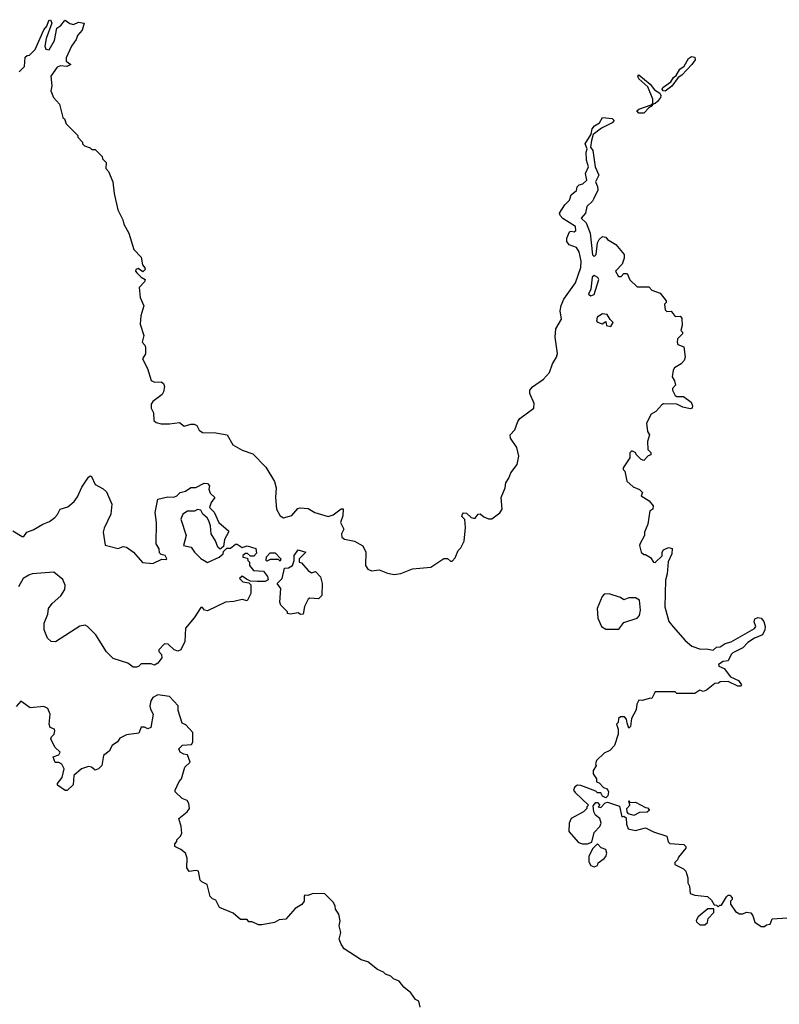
# Model space of a CAD drawing. Extents: x 2472589 to 2662339, y 701009 to 849030.
# Tile 321 of 406: x 2603369 to 2607965, y 725210 to 731166. Entities that reach past the tile are written whole.
import ezdxf

# ---------------------------------------------------------------- set-up
doc = ezdxf.new("R2010")
doc.units = 0

msp = doc.modelspace()

# ---------------------------------------------------------------- linework, layer by layer
at = {"layer": '0CON05XD'}
for points in [[(2603365, 730850), (2603398.3, 730881.7), (2603401.7, 730938.3), (2603415, 730950), (2603428.3, 730951.7), (2603462.5, 730985), (2603515.6, 731105), (2603533.4, 731126.6), (2603545, 731161.4), (2603555.6, 731165.6), (2603562.5, 731145), (2603528.8, 731051.2), (2603521.4, 731005), (2603527, 730987), (2603546.7, 730983.3)], [(2603546.7, 730983.3), (2603579.4, 731040.6), (2603594.2, 731115), (2603618.7, 731131.3), (2603640.7, 731159.3), (2603645, 731162.5), (2603673, 731143), (2603695, 731137.5), (2603725, 731150), (2603760, 731145), (2603748, 731102), (2603719.5, 731070.5), (2603711.4, 731045), (2603682, 731005), (2603650, 730935), (2603650, 730915), (2603677.5, 730895), (2603655, 730883.3), (2603615, 730886.2), (2603595, 730879.2), (2603556.7, 730825), (2603563.3, 730765), (2603557.5, 730735), (2603573.3, 730695), (2603610, 730655), (2603630, 730575), (2603640, 730565), (2603650, 730535), (2603720, 730465), (2603720, 730455), (2603750, 730425), (2603750, 730415), (2603761.7, 730401.7), (2603795, 730390), (2603805, 730380), (2603825, 730380), (2603868.3, 730338.3), (2603870, 730325), (2603891.7, 730301.7), (2603890, 730265), (2603907, 730247), (2603932.5, 730185), (2603940, 730115), (2603962.5, 730015), (2603992.5, 729955), (2603998.3, 729928.3), (2604030, 729875), (2604060, 729775), (2604105, 729730), (2604113, 729683), (2604126.7, 729665), (2604127.5, 729655), (2604115, 729640), (2604085, 729660), (2604072.5, 729655), (2604070, 729645), (2604077.5, 729635), (2604105, 729607.5), (2604127.5, 729595), (2604125, 729580), (2604092.5, 729545), (2604097.5, 729485), (2604120, 729435), (2604102.5, 729375), (2604097.5, 729325), (2604120, 729255), (2604110, 729215), (2604127, 729197), (2604130, 729185), (2604130, 729145), (2604112.5, 729115), (2604142.5, 729055), (2604163.6, 728983.6), (2604185, 728973.3), (2604225.9, 728975.9), (2604240, 728965), (2604246.2, 728946.2), (2604240, 728915), (2604230.5, 728899.5), (2604175, 728856.7), (2604165, 728840), (2604163.8, 728815), (2604178.3, 728788.3), (2604181.4, 728741.4), (2604195, 728728.8), (2604225, 728721.4), (2604275, 728720.6), (2604335, 728728.8), (2604365, 728706.7), (2604405, 728720), (2604425, 728720), (2604441.7, 728711.7), (2604455, 728683.3), (2604475, 728669.2), (2604555, 728667.1), (2604625, 728653.8), (2604658.8, 728595), (2604715, 728562.5), (2604778.8, 728538.8), (2604858.3, 728458.3), (2604911.7, 728371.7), (2604920, 728335), (2604917.5, 728275), (2604922, 728205), (2604945, 728163.8), (2604965, 728153.3), (2605015, 728166.2), (2605051.2, 728208.8), (2605066.4, 728213.6), (2605115, 728210), (2605154.5, 728184.5), (2605235, 728161.5), (2605265, 728170.6), (2605315, 728208), (2605327.3, 728207.3), (2605324.4, 728165), (2605310, 728125), (2605330, 728085), (2605316, 728055), (2605318.8, 728035), (2605334.2, 728024.2), (2605395, 728012), (2605445, 727983.3), (2605464, 727945), (2605461.2, 727865), (2605475, 727842.5), (2605497, 727833), (2605545, 727837.5), (2605595, 727817.5), (2605635, 727810), (2605675, 727816.2), (2605745.7, 727844.3), (2605855.8, 727854.2), (2605935, 727907.5), (2605957, 727907), (2605975, 727890), (2605985, 727890), (2606005, 727910), (2606022.5, 727955), (2606038.3, 727971.7), (2606059.3, 728010.7), (2606066.4, 728093.6), (2606062.5, 728142.5), (2606045, 728160), (2606047.5, 728175), (2606055, 728182.5), (2606071.7, 728181.7), (2606100, 728155), (2606115, 728150), (2606125, 728150), (2606142.5, 728175), (2606155, 728177.5), (2606178.3, 728158.3), (2606205, 728147.5), (2606225, 728147.5), (2606275, 728182.5), (2606287.5, 728205), (2606282.5, 728275), (2606306.4, 728333.6), (2606310, 728365), (2606328.3, 728391.7), (2606340.8, 728425), (2606378.6, 728475), (2606389.2, 728525), (2606377.3, 728577.3), (2606339.2, 728635), (2606336, 728655), (2606365.8, 728685), (2606383.3, 728735), (2606396.1, 728753.9), (2606479.2, 728815), (2606481.2, 728845), (2606456.7, 728905), (2606456.7, 728925), (2606472.5, 728945), (2606539.5, 728990.5), (2606575, 729032.5), (2606593.3, 729085), (2606617.5, 729125), (2606622.5, 729147.5), (2606610, 729245), (2606613.3, 729295), (2606647.5, 729355), (2606638.8, 729405), (2606645, 729437.5), (2606662, 729475), (2606731.2, 729575), (2606763.9, 729666.1), (2606765.8, 729705), (2606755, 729762.5), (2606738.1, 729788.1), (2606694.2, 729804.2), (2606678.8, 729825), (2606680, 729845), (2606695, 729882.5), (2606705, 729886.7), (2606725, 729882.5), (2606735, 729890), (2606731.2, 729915), (2606655, 729964), (2606640.3, 729980.3), (2606636.2, 729995), (2606666.7, 730045), (2606696.7, 730075), (2606705, 730106.7), (2606737.5, 730132.5), (2606742.5, 730155), (2606753.9, 730166.1), (2606777.5, 730172.5), (2606800, 730195), (2606792, 730235), (2606811.5, 730275), (2606799.4, 730315), (2606796.7, 730365), (2606803.3, 730385), (2606791.5, 730415), (2606826.1, 730473.9), (2606833.8, 730506.2), (2606846.6, 730523.4), (2606877.7, 730542.3), (2606895.9, 730574.1), (2606955, 730567.1), (2606966.2, 730555), (2606955, 730541.6), (2606889.7, 730510.3), (2606839.7, 730470.3), (2606828.5, 730435), (2606823.9, 730393.9), (2606837.1, 730375), (2606851.6, 730275), (2606872.5, 730225), (2606852.5, 730185), (2606865.8, 730155.8), (2606867.1, 730135), (2606843.5, 730085), (2606835, 730067.5), (2606800, 730035), (2606793.1, 729995), (2606765.7, 729965), (2606796.5, 729936.5), (2606821.3, 729875), (2606835, 729742.5), (2606845, 729733.8), (2606856.2, 729745), (2606865.7, 729815), (2606875, 729836.7), (2606895, 729853.3), (2606915, 729850), (2606926, 729836), (2606976.2, 729805), (2607025.8, 729745), (2607026.1, 729723.9), (2607013.6, 729686.4), (2606973.3, 729645), (2606991.7, 729611.7), (2607008.3, 729611.7), (2607025, 729630), (2607045, 729630), (2607061.7, 729591.7), (2607105, 729550), (2607175, 729550), (2607195, 729530), (2607245, 729512.5), (2607280, 729465), (2607280, 729455), (2607270, 729445), (2607275, 729410), (2607285, 729400), (2607311.7, 729401.7), (2607335, 729370), (2607365, 729372.5), (2607375, 729360), (2607377.5, 729315), (2607370, 729285), (2607380, 729275), (2607380, 729265), (2607350, 729235), (2607347.5, 729215), (2607351.7, 729201.7), (2607387, 729187), (2607396.7, 729125), (2607390, 729105), (2607372.5, 729085), (2607330.7, 729059.3), (2607322.5, 729045), (2607317.5, 729005), (2607331.7, 728981.7), (2607337.5, 728955), (2607320, 728935), (2607320, 728925), (2607335, 728893.3), (2607345, 728887.5), (2607385, 728887.5), (2607432.7, 728852.7), (2607440.7, 728829.3), (2607437.5, 728815), (2607425, 728811.2), (2607381.2, 728821.2), (2607345, 728840), (2607265, 728842.5), (2607253.6, 728836.4), (2607217.5, 728795), (2607190.7, 728779.3), (2607162.5, 728725), (2607167.5, 728675), (2607180, 728655), (2607167.5, 728615), (2607170, 728565), (2607187, 728547), (2607187, 728533), (2607171.7, 728528.3), (2607145, 728500), (2607130, 728505), (2607100, 728535), (2607096.4, 728546.4), (2607073, 728557), (2607060, 728545), (2607060, 728515), (2607020, 728455), (2607020, 728445), (2607030, 728435), (2607043.3, 728375), (2607080.7, 728340.7), (2607120, 728325), (2607137.5, 728305), (2607130, 728285), (2607177.5, 728255), (2607202.5, 728225), (2607200, 728205), (2607182.5, 728195), (2607170, 728115), (2607150, 728065), (2607150, 728045), (2607123, 727997), (2607120, 727985), (2607130, 727945), (2607145, 727930), (2607155, 727930), (2607185, 727912.5), (2607203.3, 727885), (2607215, 727883.3), (2607256.2, 727923.8), (2607256.2, 727945), (2607265, 727960), (2607295, 727973.3), (2607316.2, 727966.2), (2607315.8, 727935), (2607292.5, 727887.5), (2607286.7, 727813.3), (2607276.2, 727775), (2607273.3, 727615), (2607296.7, 727525), (2607322.7, 727492.7), (2607395, 727410), (2607436.4, 727376.4), (2607488.3, 727358.3), (2607525, 727360), (2607565, 727352.5), (2607585, 727370), (2607607, 727373), (2607638.3, 727391.7), (2607675, 727402.5), (2607815, 727482.5), (2607822.5, 727495), (2607813.8, 727523.8), (2607817.5, 727542.5), (2607835, 727550.8), (2607856.2, 727545), (2607872, 727525), (2607880.8, 727495), (2607878.6, 727475), (2607864.5, 727445.5), (2607814.5, 727425.5), (2607775, 727398), (2607744.1, 727365.9), (2607683.6, 727336.4), (2607673.1, 727326.9), (2607655, 727287.5), (2607625, 727283.3), (2607596.7, 727265), (2607600, 727255), (2607631.7, 727241.7), (2607670.8, 727190.8), (2607717.9, 727167.9), (2607737, 727143), (2607730, 727135), (2607715, 727134), (2607655, 727162.5), (2607608.3, 727161.7), (2607597, 727153), (2607575, 727150), (2607525, 727110), (2607505, 727102.5), (2607485, 727110), (2607455, 727090), (2607345, 727090), (2607335, 727100), (2607215, 727100), (2607195, 727060), (2607185, 727062.5), (2607135, 727047.5), (2607115, 727050), (2607103.6, 727026.4), (2607098.8, 726991.2), (2607070.7, 726939.3), (2607065, 726890), (2607055, 726880), (2607045, 726910), (2607040, 726935), (2607028.3, 726948.3), (2607005, 726950), (2606991.7, 726938.3), (2606990, 726915), (2606980, 726905), (2606990, 726875), (2606990, 726845), (2606967.5, 726775), (2606940, 726745), (2606905, 726730), (2606860, 726685), (2606852.5, 726665), (2606857, 726653), (2606840, 726625), (2606840, 726605), (2606860, 726575), (2606860, 726555), (2606875, 726550), (2606901.7, 726521.7), (2606923, 726513), (2606932.5, 726495), (2606928.3, 726471.7), (2606915, 726460), (2606895, 726470), (2606885, 726490), (2606865, 726490), (2606855, 726500), (2606765, 726533.8), (2606745, 726536.2), (2606727.5, 726525), (2606720, 726505), (2606730.7, 726490.7), (2606810, 726415), (2606800, 726405), (2606800, 726395), (2606780, 726375), (2606706.4, 726333.6), (2606693.3, 726305), (2606692.5, 726255), (2606749.3, 726189.3), (2606775, 726180), (2606805, 726180), (2606830, 726190), (2606845, 726250), (2606880, 726285), (2606887.5, 726305), (2606880, 726335), (2606852.5, 726355), (2606842.5, 726375), (2606838.3, 726411.7), (2606855, 726430), (2606865, 726430), (2606880, 726415), (2606870, 726405), (2606885, 726400), (2606911.7, 726428.3), (2606925, 726432.5), (2606998.3, 726408.3), (2607013.3, 726343.3), (2607025, 726347.5), (2607038, 726338), (2607040.8, 726300.8), (2607051.7, 726271.7), (2607095, 726262.5), (2607155, 726276.7), (2607205, 726253.3), (2607285, 726227.5), (2607293, 726193), (2607303, 726183), (2607387, 726177)], [(2607275, 730733.5), (2607262.5, 730735), (2607256.9, 730745), (2607260.6, 730755), (2607309.3, 730790.7), (2607324.7, 730815.3), (2607342.1, 730827.9), (2607363.7, 730866.3), (2607389.5, 730885), (2607415, 730931.4), (2607435, 730942.7), (2607455, 730939.2), (2607456.2, 730923.8), (2607435.5, 730895), (2607375, 730829.5), (2607353.3, 730816.7), (2607316, 730764), (2607275, 730733.5)], [(2607115, 730600), (2607104.2, 730615), (2607116.2, 730625), (2607190, 730650), (2607199.6, 730660.4), (2607200, 730685), (2607169.2, 730759.2), (2607115, 730808.6), (2607108.9, 730825), (2607115, 730832.9), (2607183.3, 730775), (2607210.7, 730740.7), (2607241.6, 730721.6), (2607247.9, 730707.9), (2607245.8, 730694.2), (2607228.5, 730671.5), (2607215, 730658.2), (2607197.5, 730652.5), (2607196, 730645), (2607175, 730632), (2607145, 730600.5), (2607115, 730600)], [(2606825, 729495.8), (2606845, 729503.3), (2606874, 729595), (2606866.4, 729606.4), (2606845, 729617.5), (2606832.4, 729607.6), (2606824.6, 729535), (2606811.8, 729505), (2606825, 729495.8)], [(2606945, 729310), (2606960, 729335), (2606941.7, 729351.7), (2606923, 729383), (2606895, 729386.7), (2606864.2, 729365.8), (2606860, 729345), (2606865, 729336.7), (2606893, 729327), (2606915, 729340), (2606920, 729315), (2606945, 729310)], [(2603327.5, 728075), (2603385, 728040), (2603395, 728040), (2603412.5, 728065), (2603450.5, 728079.5), (2603508.8, 728115), (2603550, 728130), (2603582.5, 728155), (2603598.1, 728171.9), (2603613.8, 728205), (2603660.5, 728219.5), (2603699.4, 728250.6), (2603719.7, 728280.3), (2603745, 728338.8), (2603785, 728398.8), (2603795, 728406.7), (2603803.6, 728403.6), (2603826.2, 728355), (2603875, 728328.6), (2603895, 728310), (2603925.7, 728235), (2603920.6, 728175), (2603879.7, 728090.3), (2603873.9, 728066.1), (2603887, 727987), (2603965, 727967.5), (2603995, 727980), (2604015, 727975.8), (2604057.5, 727945), (2604112.4, 727882.4), (2604174.5, 727875.5), (2604228.3, 727901.7), (2604255, 727900), (2604260, 727905), (2604250, 727925), (2604225, 727930), (2604215, 727940), (2604212.5, 727965), (2604194.4, 727995), (2604196, 728125), (2604188.9, 728185), (2604204.4, 728265.6), (2604265, 728280), (2604301.7, 728278.3), (2604320, 728285), (2604340, 728305), (2604373, 728313), (2604405, 728336.2), (2604435, 728336), (2604485, 728362.5), (2604505, 728360), (2604517, 728347), (2604513, 728327), (2604521.7, 728301.7), (2604550, 728275), (2604526.7, 728245), (2604517.5, 728215), (2604545, 728187.5), (2604574.3, 728124.3), (2604632.5, 728075), (2604632.5, 728065), (2604608.3, 728021.7), (2604601.7, 727978.3), (2604583, 727963), (2604567.5, 727975), (2604554, 728014), (2604526.7, 728055), (2604523.6, 728103.6), (2604513.6, 728133.6), (2604503, 728153), (2604477.5, 728175), (2604465, 728200), (2604445, 728202.5), (2604426.1, 728193.9), (2604385, 728193.8), (2604356.1, 728173.9), (2604343.3, 728145), (2604376.7, 728045), (2604360, 727985), (2604407.5, 727975), (2604426.2, 727945), (2604465, 727906.7), (2604505, 727882.5), (2604576.2, 727913.8), (2604600, 727935), (2604601.7, 727948.3), (2604621.7, 727968.3), (2604645, 727970), (2604675, 727992.5), (2604685, 727992.5), (2604715, 727972.5), (2604745, 727982.5), (2604797, 727967), (2604801.7, 727938.3), (2604785, 727920), (2604765, 727920), (2604747, 727937), (2604735, 727937.5), (2604720, 727925), (2604720, 727915), (2604748.3, 727908.3), (2604750, 727895), (2604760, 727885), (2604760, 727865), (2604783.9, 727833.9), (2604845, 727830), (2604868.3, 727798.3), (2604871.7, 727778.3), (2604855, 727767.5), (2604805, 727767.5), (2604765, 727770), (2604741.7, 727781.7), (2604715, 727800), (2604700, 727785), (2604720, 727765), (2604755, 727760), (2604767, 727747), (2604766.7, 727695), (2604745, 727650), (2604715, 727658.8), (2604665, 727646), (2604615, 727642.5), (2604505, 727590), (2604487.5, 727595), (2604475, 727610), (2604465, 727610), (2604425, 727547.5), (2604372.5, 727485), (2604368.8, 727405), (2604345, 727353.8), (2604325, 727346.7), (2604303.6, 727353.6), (2604268.3, 727388.3), (2604245, 727390), (2604210, 727355), (2604210, 727345), (2604226.4, 727326.4), (2604228.8, 727305), (2604205, 727273.3), (2604185, 727262.5), (2604165, 727270), (2604105, 727270), (2604087, 727253), (2604075, 727250), (2604055, 727250), (2604023.6, 727273.6), (2603935, 727302.5), (2603895, 727342.5), (2603830, 727445), (2603780, 727495), (2603765, 727502.5), (2603733, 727497), (2603585, 727402.5), (2603560, 727405), (2603536.7, 727425), (2603516.2, 727475), (2603516.2, 727515), (2603539.3, 727570.7), (2603543.8, 727605), (2603564.6, 727635.4), (2603618.8, 727681.2), (2603641.7, 727718.3), (2603643.6, 727746.4), (2603630, 727780), (2603575, 727824), (2603445, 727814), (2603425, 727806), (2603390, 727785), (2603361.2, 727735)], [(2604945, 727890), (2604935, 727900), (2604885, 727900), (2604865, 727890), (2604860, 727895), (2604863, 727917), (2604885, 727940), (2604915, 727940), (2604950, 727905), (2604945, 727890)], [(2605068.3, 727568.3), (2605055, 727577.5), (2605005, 727570), (2604990, 727575), (2604990, 727585), (2604950, 727625), (2604943, 727643), (2604950, 727725), (2604927.5, 727755), (2604957.5, 727785), (2604971.7, 727848.3), (2604995, 727850), (2605020, 727865), (2605030, 727895), (2605030, 727925), (2605055, 727960), (2605100, 727945), (2605060, 727905), (2605060, 727885), (2605075, 727880), (2605113.6, 727833.6), (2605135, 727820), (2605158.3, 727828.3), (2605190, 727795), (2605200, 727755), (2605197, 727683), (2605177, 727663), (2605125, 727667.5), (2605115, 727660), (2605093, 727617), (2605085, 727570), (2605068.3, 727568.3)], [(2606995, 727480), (2607025, 727520), (2607105, 727546.7), (2607118.6, 727561.4), (2607125.6, 727595), (2607119.2, 727655), (2607095, 727669.2), (2607055, 727668), (2607025, 727656.7), (2607005, 727670), (2606935, 727692.5), (2606905, 727690), (2606893, 727677), (2606863.3, 727605), (2606867.5, 727545), (2606890, 727495), (2606915, 727480), (2606995, 727480)], [(2605793, 725193), (2605785, 725230), (2605765, 725240), (2605735, 725280), (2605693.6, 725313.6), (2605665, 725350), (2605630, 725365), (2605615, 725380), (2605583, 725393), (2605570, 725405), (2605535, 725420), (2605475, 725467.5), (2605435, 725480), (2605332.5, 725545), (2605313.3, 725573.3), (2605302.5, 725605), (2605312.5, 725645), (2605302.5, 725685), (2605307.5, 725715), (2605300, 725755), (2605280, 725785), (2605277.5, 725805), (2605265, 725827.5), (2605215, 725877.5), (2605145, 725880), (2605111.7, 725868.3), (2605095, 725870), (2605090, 725865), (2605090, 725835), (2605076.4, 725813.6), (2605035, 725790), (2604980, 725725), (2604938.3, 725721.7), (2604910, 725705), (2604835, 725690), (2604815, 725690), (2604775, 725710), (2604755, 725710), (2604745, 725722.5), (2604704.1, 725724.1), (2604660.7, 725760.7), (2604577.5, 725795), (2604555, 725840), (2604535, 725847.5), (2604522.3, 725862.3), (2604502.5, 725935), (2604470.8, 725950.8), (2604461.7, 725961.7), (2604450, 726015), (2604435, 726020), (2604395, 726013.8), (2604380, 726035), (2604382.5, 726095), (2604372.5, 726125), (2604345, 726146.7), (2604307.5, 726165), (2604308.3, 726181.7), (2604320, 726195), (2604320, 726205), (2604343, 726227), (2604350, 726245), (2604346.1, 726286.1), (2604332.5, 726335), (2604383.3, 726375), (2604396.2, 726395), (2604392.5, 726425), (2604383, 726443), (2604352.5, 726455), (2604310, 726495), (2604310, 726505), (2604333, 726557), (2604347.5, 726575), (2604367.5, 726645), (2604400, 726675), (2604385, 726720), (2604363, 726723), (2604340, 726735), (2604332.5, 726755), (2604355, 726777.5), (2604408.3, 726781.7), (2604417.5, 726795), (2604417.5, 726855), (2604375, 726900), (2604351.7, 726911.7), (2604328.3, 726988.3), (2604327.5, 727015), (2604275, 727072.5), (2604205, 727081.1), (2604174.8, 727065.2), (2604162.7, 727045), (2604156.2, 727016.2), (2604160, 726995), (2604176.7, 726965), (2604162.5, 726885), (2604145, 726876.7), (2604123.3, 726886.7), (2604105, 726886.7), (2604090, 726850), (2604015, 726840), (2603975, 726820), (2603961.4, 726798.6), (2603929.4, 726775), (2603909.6, 726740.4), (2603876.2, 726715), (2603866.2, 726655), (2603845.9, 726634.1), (2603825, 726626.7), (2603803.8, 726643.8), (2603785, 726648.8), (2603742.5, 726635), (2603697.5, 726595), (2603691.7, 726538.3), (2603657, 726503), (2603645, 726502.5), (2603597.5, 726535), (2603597.5, 726545), (2603627, 726583), (2603638.8, 726635), (2603625, 726662.5), (2603605, 726672.5), (2603583, 726673), (2603578.3, 726688.3), (2603572.5, 726707.5), (2603605, 726720), (2603613.3, 726735), (2603582.5, 726765), (2603556.7, 726815), (2603561.2, 726828.8), (2603577.5, 726845), (2603582.5, 726865), (2603580, 726875), (2603552.5, 726885), (2603546.7, 726905), (2603552.5, 726965), (2603539.3, 726999.3), (2603515, 727012.5), (2603433, 727003), (2603375, 727043.3), (2603348, 727012)], [(2607085, 726352.5), (2607053.3, 726363.3), (2607043.8, 726373.8), (2607043.3, 726395), (2607060, 726415), (2607055, 726440), (2607060, 726430), (2607095, 726432.5), (2607155, 726400), (2607168.3, 726398.3), (2607180, 726385), (2607166.7, 726373.3), (2607120, 726370), (2607085, 726352.5)], [(2606845, 726042.5), (2606865, 726050), (2606870, 726065), (2606905, 726092.5), (2606916.2, 726105), (2606921.2, 726125), (2606915.9, 726145.9), (2606887, 726157), (2606865, 726180), (2606835, 726150), (2606812.5, 726105), (2606813, 726073), (2606825, 726050), (2606845, 726042.5)], [(2607387, 726177), (2607400, 726165), (2607400, 726155), (2607355, 726100), (2607350, 726085), (2607333, 726067), (2607332.5, 726055), (2607385, 726030), (2607400, 726015), (2607412.5, 725975), (2607412.5, 725945), (2607422.5, 725925), (2607425, 725880), (2607455, 725870), (2607531.7, 725861.7), (2607555, 725840), (2607571.7, 725811.7), (2607585, 725810), (2607595, 725800), (2607605, 725810), (2607615, 725810), (2607645, 725860), (2607655, 725870), (2607665, 725870), (2607680, 725855), (2607680, 725845), (2607670, 725835), (2607670, 725815), (2607700.7, 725770.7), (2607725, 725757.5), (2607745, 725757.5), (2607767, 725767), (2607793.6, 725763.6), (2607805.9, 725745.9), (2607817, 725707), (2607855, 725680), (2607875, 725680), (2607888.3, 725691.7), (2607910, 725695), (2607923, 725727), (2608015, 725732.5)], [(2607515, 725690), (2607530, 725705), (2607535, 725730), (2607570, 725765), (2607568.3, 725788.3), (2607533, 725787), (2607475, 725740), (2607463, 725717), (2607465, 725710), (2607485, 725690), (2607515, 725690)]]:
    msp.add_lwpolyline(points, dxfattribs=at)

doc.saveas('drawing.dxf')
